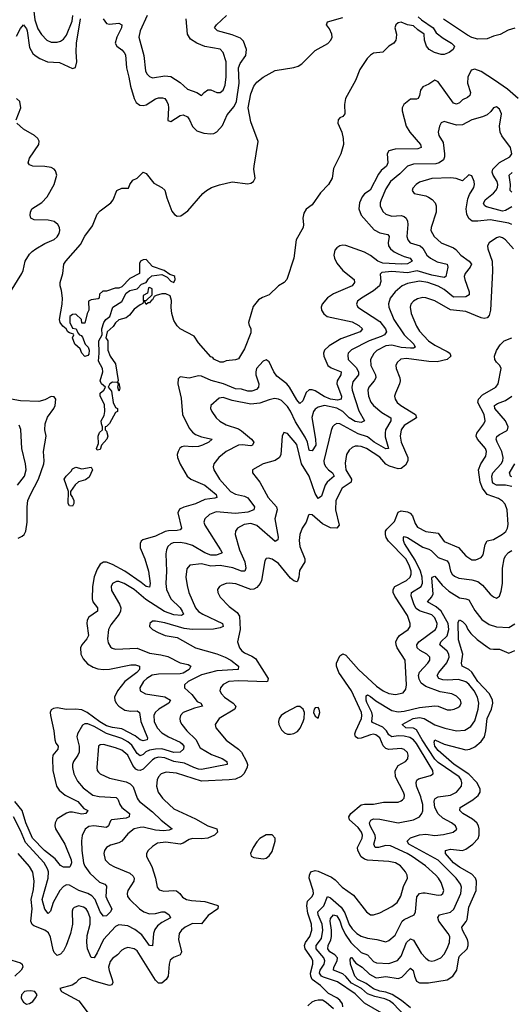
# Model space of a CAD drawing. Header units: inches. Extents: x 1843162 to 1959474, y 907081 to 1016326.
# Tile 327 of 656: x 1931005 to 1934207, y 928668 to 935084. Entities that reach past the tile are written whole.
import ezdxf

# ---------------------------------------------------------------- set-up
doc = ezdxf.new("R2010")
doc.units = ezdxf.units.IN
doc.header["$MEASUREMENT"] = 0
doc.layers.add('B9932', color=7, linetype='Continuous')
doc.layers.add('B9933', color=7, linetype='Continuous')

msp = doc.modelspace()

# ---------------------------------------------------------------- linework, layer by layer
at = {"layer": 'B9932', "color": 5}
for points, elevation in [([(1931646, 930000), (1931657.3, 929970), (1931670.1, 929950.1), (1931719.3, 929910), (1931718.8, 929890), (1931699.5, 929880.5), (1931604.2, 929870), (1931596.7, 929863.3), (1931583.9, 929830), (1931570, 929820.6), (1931488.8, 929831.2), (1931454.7, 929825.3), (1931431.1, 929808.9), (1931411.8, 929768.2), (1931407.9, 929732.1), (1931409.5, 929670.5), (1931420.1, 929590), (1931430, 929567.2), (1931462.7, 929522.7), (1931524.2, 929464.2), (1931559.3, 929450), (1931570, 929436.3), (1931567.2, 929370), (1931578.8, 929338.8), (1931606.2, 929290), (1931597.2, 929270), (1931570, 929244.9), (1931550, 929241.8), (1931530, 929269.8), (1931497.7, 929350), (1931475.3, 929375.3), (1931450, 929388.6), (1931390, 929408.4), (1931330, 929443.8), (1931310, 929445.6), (1931290, 929435.2), (1931266.5, 929410), (1931223.4, 929330), (1931206.4, 929273.6), (1931190, 929259.7), (1931170, 929287.8), (1931152.1, 929350), (1931189.9, 929490), (1931191.8, 929530), (1931187.1, 929550), (1931164.8, 929590), (1931042.3, 929722.3), (1931010, 929801), (1930965, 929890)], 540), ([(1931362.8, 930000), (1931383.5, 929990), (1931423.7, 929943.7), (1931448.7, 929930), (1931434.9, 929910), (1931410, 929905.8), (1931350, 929919.3), (1931330, 929919.5), (1931310, 929912.7), (1931250, 929875.3), (1931237.3, 929850), (1931234.2, 929830), (1931238.3, 929810), (1931298.6, 929710), (1931339.4, 929610), (1931343.3, 929590), (1931334.8, 929565.2), (1931330, 929561.5), (1931290, 929560.3), (1931271.3, 929571.3), (1931235.2, 929615.2), (1931166, 929670), (1931087.8, 929750), (1931044.2, 929850), (1931021.5, 929930), (1930974.6, 929990)], 520), ([(1931777, 930000), (1931784.6, 929990), (1931870, 929922.7), (1931926.6, 929866.6), (1931998.4, 929810), (1931978.8, 929801.2), (1931942.9, 929797.1), (1931890, 929802.9), (1931810, 929820.9), (1931790, 929820.6), (1931751.6, 929810), (1931710, 929778.2), (1931670.1, 929729.9), (1931650, 929719), (1931595.6, 929704.4), (1931571.6, 929690), (1931557.2, 929670), (1931553, 929650), (1931562.8, 929610), (1931590, 929581.6), (1931622.7, 929562.7), (1931721.5, 929521.5), (1931743.6, 929503.6), (1931750.1, 929490), (1931747.9, 929470), (1931708.5, 929410), (1931704.1, 929390), (1931708.4, 929370), (1931722.6, 929350), (1931786.2, 929290), (1931812.9, 929270), (1931850, 929257.4), (1931890, 929258.5), (1931930, 929270.2), (1931950, 929270.2), (1931978.9, 929250), (1931988.2, 929230), (1931930, 929201.5), (1931902.1, 929177.9), (1931885, 929155), (1931877.5, 929130), (1931870, 929049.4), (1931850, 929051.5), (1931799.9, 929119.9), (1931755.4, 929155.4), (1931710, 929177.9), (1931650, 929185.2), (1931630, 929175), (1931550.7, 929090), (1931510, 929003.5), (1931490, 928971.1), (1931470, 928972.4), (1931447.6, 929030), (1931441.5, 929070), (1931444.2, 929115.8), (1931463.6, 929190), (1931463.2, 929230), (1931450, 929273.3), (1931439.2, 929290), (1931421.5, 929301.5), (1931390, 929308.5), (1931360.9, 929299.1), (1931352.2, 929290), (1931346.3, 929273.7), (1931349.4, 929190), (1931337, 929130), (1931308.8, 929050), (1931290, 929016.4), (1931270, 928993.5), (1931250, 928985.4), (1931230, 929006), (1931223.1, 929023.1), (1931205.4, 929105.4), (1931192.7, 929132.7), (1931170, 929151.1), (1931097.8, 929177.8), (1931087.4, 929187.4), (1931077.8, 929210), (1931086.3, 929290), (1931079.9, 929350), (1931095, 929415), (1931099.9, 929470), (1931090, 929527.8), (1931070, 929566), (1930995.4, 929650)], 560), ([(1931946.6, 930000), (1932010, 929942), (1932150, 929875.1), (1932230, 929830.7), (1932288.5, 929810), (1932293.5, 929790), (1932274.2, 929770), (1932230, 929750.8), (1932190, 929745), (1932130, 929747.6), (1932110, 929741.8), (1932070, 929717), (1932050, 929710.6), (1931956, 929724), (1931902.9, 929717.1), (1931870, 929696.9), (1931840.9, 929670), (1931831.5, 929650), (1931831.5, 929630), (1931865.9, 929565.9), (1931889.4, 929490), (1931901.3, 929430), (1931912.8, 929412.8), (1931944.6, 929404.6), (1932010, 929410.1), (1932026.4, 929406.4), (1932049.1, 929390), (1932065.9, 929365.9), (1932090.8, 929350.8), (1932123.7, 929343.7), (1932210, 929337.1), (1932290, 929313.4), (1932298.4, 929310), (1932294.9, 929290), (1932233.7, 929246.3), (1932190, 929192.8), (1932130, 929193.6), (1932083.2, 929170), (1932058.8, 929150), (1932044.7, 929130), (1932038.5, 929090), (1932059.3, 929010), (1932057.6, 929002.4), (1932050.8, 928989.2), (1932006.7, 928973.3), (1931985.9, 928954.1), (1931978.9, 928930), (1931971.2, 928850), (1931959.8, 928830), (1931930, 928805.3), (1931910, 928804.5), (1931890, 928823.8), (1931770, 929015.4), (1931750, 929029.8), (1931710, 929036.8), (1931690, 929031.7), (1931670, 929019.3), (1931642.8, 928990), (1931610, 928966.8), (1931593.9, 928946.1), (1931584.4, 928910), (1931587.1, 928887.1), (1931608.1, 928830), (1931611.3, 928808.7), (1931605.1, 928794.9), (1931590, 928789.9), (1931490, 928818.1), (1931430, 928841.4), (1931410, 928840.4), (1931390.2, 928829.8), (1931370, 928807.8), (1931346.7, 928793.3), (1931267.7, 928770), (1931277.1, 928750), (1931390, 928689.5), (1931451.5, 928610)], 580), ([(1933109.7, 928650), (1933107.1, 928670), (1933090, 928694.2), (1933070, 928710.7), (1933017, 928737), (1932963.7, 928790), (1932911.1, 928830), (1932900.7, 928850), (1932898.7, 928870), (1932914.6, 928930), (1932914.2, 928950), (1932906.6, 928970), (1932864.8, 929030), (1932861.2, 929050), (1932867.3, 929070), (1932894.6, 929110), (1932907.5, 929150), (1932906, 929190), (1932882.3, 929262.3), (1932874.7, 929310), (1932880, 929340), (1932909.9, 929370.1), (1932917.7, 929390), (1932915.9, 929410), (1932891.2, 929488.8), (1932891.9, 929508.1), (1932900.4, 929530), (1932930, 929539.5), (1932950, 929535.8), (1933036.9, 929496.9), (1933059.2, 929479.2), (1933104.5, 929430), (1933178.5, 929378.5), (1933262.9, 929270), (1933290.9, 929250.9), (1933310.2, 929250.2), (1933350, 929263.5), (1933430, 929304.3), (1933463.1, 929330), (1933488.3, 929371.7), (1933505.2, 929434.8), (1933530.7, 929490), (1933528.9, 929510), (1933517.1, 929530), (1933484.5, 929570), (1933453, 929590), (1933410, 929599.1), (1933270, 929606.4), (1933250, 929613.1), (1933230, 929628.9), (1933207.6, 929670), (1933205.9, 929690), (1933236.6, 929750), (1933236.9, 929770), (1933231.2, 929788.8), (1933210, 929818.9), (1933153.2, 929870), (1933149, 929890), (1933162, 929910), (1933230, 929967), (1933250, 929972.5), (1933310, 929971.5), (1933374.2, 929985.8), (1933470, 929985.4), (1933490, 929992.6), (1933497.9, 930000)], 580), ([(1933362.8, 928610), (1933250, 928674.8), (1933190, 928735.1), (1933074.4, 928814.4), (1932984, 928844), (1932971.4, 928851.4), (1932958.7, 928870), (1932962.6, 928890), (1932988, 928930), (1932993.1, 928950), (1932985.3, 928970), (1932936.7, 929030), (1932936.7, 929050), (1932970, 929096.2), (1932978.8, 929150), (1932974.6, 929190), (1932949.9, 929250), (1932947.4, 929270), (1932986.4, 929310), (1933010, 929370.3), (1933030, 929361.5), (1933099.8, 929299.8), (1933123, 929263), (1933150, 929186.7), (1933170, 929158.4), (1933200.2, 929130), (1933230, 929112.4), (1933270, 929099.2), (1933330.7, 929090.7), (1933390, 929075.5), (1933410, 929082.4), (1933450, 929118.5), (1933496.8, 929210), (1933510, 929220.4), (1933573.7, 929250), (1933583.4, 929270), (1933592.8, 929367.2), (1933610, 929389.2), (1933630, 929394.8), (1933646.6, 929393.4), (1933730, 929378.4), (1933750, 929381.8), (1933761.1, 929390), (1933767.7, 929410), (1933750, 929461), (1933733, 929490), (1933714.9, 929510), (1933648.4, 929570), (1933560.8, 929630), (1933528.4, 929650), (1933420, 929700), (1933390, 929703.2), (1933343, 929690), (1933319.6, 929690), (1933310.7, 929710), (1933322.7, 929750), (1933320.4, 929770), (1933287.7, 929830), (1933284.3, 929850), (1933292.4, 929867.6), (1933310, 929875.8), (1933350, 929874.7), (1933470, 929850.6), (1933570, 929869.5), (1933610, 929889.3), (1933624.5, 929910), (1933630.9, 929929.1), (1933629.9, 929970), (1933623, 930000)], 560), ([(1933510, 928595.8), (1933439.1, 928670), (1933412.7, 928690), (1933382.9, 928702.9), (1933318.2, 928718.2), (1933270, 928735.4), (1933230.9, 928770.9), (1933166, 928806), (1933129.8, 928849.8), (1933110, 928865.4), (1933048.7, 928890), (1933051.7, 928910), (1933073.3, 928950), (1933075, 928970), (1933057.8, 928990), (1933024.7, 929010), (1933011.5, 929030), (1933014.2, 929050), (1933031.5, 929088.5), (1933035.2, 929110), (1933035.7, 929150), (1933027.4, 929210), (1933030, 929226.4), (1933050, 929249.5), (1933070, 929244.7), (1933090, 929211.6), (1933103, 929170), (1933124.7, 929124.7), (1933161.8, 929070), (1933230, 929004.2), (1933270.7, 928990.7), (1933310, 928946.3), (1933330, 928937), (1933410, 928933.2), (1933466.4, 928953.6), (1933490, 928980.9), (1933524.1, 929070), (1933550, 929094.1), (1933570, 929086), (1933620.9, 929000.9), (1933650, 928967.3), (1933670, 928953.7), (1933690, 928948.5), (1933710, 928951.9), (1933748.8, 928971.2), (1933770, 928994.2), (1933789.9, 929030.1), (1933805.4, 929070), (1933805.6, 929110), (1933796.4, 929130), (1933735.7, 929210), (1933727.6, 929232.4), (1933738.4, 929250), (1933810, 929267.7), (1933833.1, 929286.9), (1933878, 929390), (1933883, 929430), (1933877.1, 929450), (1933848.5, 929490), (1933730, 929607.1), (1933539.4, 929710), (1933529.4, 929730), (1933550, 929752.2), (1933610, 929772.4), (1933650, 929775.9), (1933710, 929768.6), (1933765.3, 929774.7), (1933829.4, 929790), (1933852, 929808), (1933843.1, 929830), (1933817.6, 929850), (1933761, 929881), (1933730, 929907.9), (1933708.8, 929950), (1933704, 929990), (1933707.9, 930000)], 540), ([(1933550, 928644.5), (1933492.9, 928692.9), (1933431.4, 928731.4), (1933390, 928747.4), (1933350, 928752.9), (1933310, 928767.9), (1933262.7, 928802.7), (1933207.4, 928830), (1933187.5, 928850), (1933159.4, 928930), (1933158.3, 928961.7), (1933167, 928973), (1933170, 928973), (1933176.8, 928956.8), (1933194.9, 928934.9), (1933235.9, 928910), (1933283.3, 928863.3), (1933321.7, 928841.7), (1933330, 928839.4), (1933390, 928848.3), (1933470, 928835.3), (1933494.8, 928845.2), (1933550, 928902.6), (1933567.3, 928887.3), (1933575.8, 928850), (1933590, 928818.2), (1933610, 928806.7), (1933667, 928807), (1933790, 928826.8), (1933826, 928850), (1933852.9, 928890), (1933864.6, 928970), (1933870, 928981.6), (1933920.2, 929030), (1933926.5, 929050), (1933926, 929070), (1933920.7, 929090), (1933889.3, 929150), (1933885.2, 929170), (1933913.2, 929206.8), (1933919, 929221), (1933930, 929300.3), (1933977.4, 929410), (1933981.1, 929470), (1933973.5, 929490), (1933950, 929515.4), (1933870, 929561.3), (1933830.9, 929590), (1933779.1, 929650), (1933779.2, 929670), (1933810, 929678.8), (1933890, 929670.7), (1933910, 929678.6), (1933957.1, 929710), (1933991.6, 929748.4), (1933997.5, 929770), (1933997.9, 929810), (1933993.4, 929830), (1933982.5, 929850), (1933954.6, 929874.6), (1933890.7, 929910), (1933872.7, 929930), (1933874.8, 929950), (1933955.4, 930000)], 520), ([(1930954.1, 928954.1), (1931010, 928938.7), (1931020.6, 928930), (1931026.2, 928910), (1931014.6, 928890), (1930974, 928850)], 560), ([(1932881.6, 928658.4), (1932910, 928682.8), (1932930, 928692.5), (1932950, 928697.6), (1932976.3, 928696.3), (1933001.8, 928681.8), (1933050, 928639.6)], 580)]:
    msp.add_lwpolyline(points, dxfattribs=dict(at, elevation=elevation))
for points, elevation in [([(1932650, 929772), (1932610, 929771.5), (1932570, 929747.3), (1932550, 929727), (1932525.7, 929690), (1932508.5, 929650), (1932513.2, 929633.2), (1932530, 929623.8), (1932590, 929614.9), (1932610, 929619.3), (1932630, 929635.5), (1932650, 929664), (1932669.2, 929730), (1932669.2, 929750)], 620), ([(1931075.3, 928755.3), (1931050, 928753.2), (1931036.4, 928750), (1931016.9, 928730), (1931015.6, 928710), (1931023.1, 928690), (1931030, 928680.4), (1931050, 928668.9), (1931070, 928671.8), (1931090, 928685.7), (1931108.2, 928710), (1931119.6, 928730), (1931104.5, 928750)], 580)]:
    msp.add_lwpolyline(points, close=True, dxfattribs=dict(at, elevation=elevation))
at = {"layer": 'B9933', "color": 5}
for points, elevation in [([(1931088.2, 935210), (1931103, 935083), (1931124.4, 935024.4), (1931146.2, 934986.2), (1931182.4, 934950), (1931210, 934936.3), (1931250, 934936.6), (1931270, 934943.2), (1931290, 934956.3), (1931310, 934982.2), (1931346.6, 935073.4), (1931351.7, 935110)], 540), ([(1930984.2, 934975.8), (1931010, 935026.9), (1931030, 935049.2), (1931050, 935023.2), (1931054.5, 935010), (1931070, 934903.2), (1931090, 934864.2), (1931105.4, 934850), (1931136.2, 934830), (1931187, 934810), (1931264.1, 934804.1), (1931350, 934765.2), (1931368.8, 934771.2), (1931378.2, 934810), (1931373.3, 934873.3), (1931375.4, 934930), (1931401.5, 935090)], 520), ([(1933601.2, 935101.2), (1933621.6, 935081.6), (1933698.2, 935030), (1933718.5, 934998.5), (1933762.2, 934962.2), (1933816.9, 934930), (1933836.5, 934910), (1933827.8, 934890), (1933802.8, 934870), (1933770, 934857.8), (1933750, 934856.2), (1933706.1, 934870), (1933672.3, 934890), (1933655.1, 934910), (1933642, 934950), (1933639.3, 934990), (1933598, 935018), (1933570, 935043.6), (1933530, 935049.7), (1933490, 935066.6), (1933470, 935062.2), (1933454.9, 935050), (1933449.2, 935030), (1933458.7, 934990), (1933457.6, 934962.4), (1933455.5, 934950), (1933442.8, 934930), (1933410, 934912), (1933370, 934872.4), (1933310, 934864.7), (1933290, 934852.5), (1933268.8, 934831.2), (1933221.3, 934758.7), (1933191.9, 934688.1), (1933128.2, 934570), (1933119.8, 934530), (1933122.6, 934470), (1933110, 934453.6), (1933090, 934445.1), (1933079.1, 934430), (1933076.5, 934410), (1933102.7, 934350), (1933111.5, 934310), (1933113.6, 934270), (1933097.8, 934210), (1933050, 934114), (1933040.3, 934050), (1933015.6, 934010), (1932964.7, 933955.3), (1932910, 933876.2), (1932871.8, 933848.2), (1932856.2, 933823.8), (1932848.5, 933790), (1932854.4, 933750), (1932852, 933730), (1932806.7, 933650), (1932790.3, 933530), (1932746, 933390), (1932727.9, 933372.1), (1932690, 933349), (1932630.4, 933289.6), (1932585.8, 933274.2), (1932561.1, 933258.9), (1932525.5, 933214.5), (1932496.3, 933110), (1932499.1, 933090), (1932510.3, 933070.3), (1932510, 933044), (1932470, 932938.9), (1932430, 932874.7), (1932410, 932867.4), (1932350, 932860.7), (1932330, 932852.3), (1932310, 932852.3), (1932270, 932872), (1932262.2, 932882.2), (1932250, 932887.7), (1932170, 932978), (1932140.9, 933020.9), (1932050, 933069.8), (1932030, 933089.7), (1932010, 933124.5), (1931996.9, 933170), (1931991.5, 933208.5), (1931994.2, 933254.2), (1931985.1, 933285.1), (1931956.6, 933296.6), (1931930, 933297.4), (1931893.4, 933286.6), (1931881, 933279), (1931870, 933258), (1931863.6, 933256.4), (1931850, 933238), (1931842, 933238), (1931830, 933228), (1931822, 933242), (1931810, 933246), (1931806.8, 933233.2), (1931790, 933226), (1931750, 933196.3), (1931721.4, 933158.6), (1931699.3, 933140.7), (1931650, 933127), (1931630, 933109.3), (1931614.8, 933085.2), (1931574, 933050), (1931566, 933010), (1931578.4, 932990), (1931579.3, 932930), (1931594.9, 932890), (1931630, 932840.7), (1931646.8, 932733.2), (1931642, 932722), (1931650, 932714), (1931656.9, 932683.1), (1931654, 932666), (1931650, 932666), (1931644, 932690), (1931648, 932710), (1931639, 932719), (1931610, 932721.2), (1931591.3, 932710), (1931582, 932690), (1931602.8, 932662.8), (1931614.9, 932590), (1931630, 932556), (1931642, 932550), (1931642, 932530), (1931630, 932524), (1931590, 932453.2), (1931570, 932432.7), (1931562, 932430), (1931562, 932410), (1931570, 932402), (1931578.4, 932370), (1931572.4, 932350), (1931538.8, 932310), (1931530, 932282), (1931510, 932278), (1931506, 932290), (1931518, 932322), (1931515.6, 932370), (1931525.8, 932394.2), (1931544, 932410), (1931545.2, 932430), (1931537, 932450), (1931536.2, 932470), (1931555.2, 932504.8), (1931559.7, 932530), (1931556.6, 932576.6), (1931529.2, 932630), (1931529, 932650), (1931554, 932670), (1931564, 932690), (1931539, 932710), (1931529, 932730), (1931547.6, 932790), (1931544.5, 932810), (1931518, 932858), (1931523.6, 932910), (1931520.5, 932990), (1931542.7, 933030), (1931539.6, 933070), (1931553.3, 933110), (1931566.6, 933130), (1931592, 933150), (1931611.8, 933210), (1931670, 933246.4), (1931698.4, 933301.6), (1931722, 933318), (1931771.3, 933328.7), (1931799.3, 933360.7), (1931830, 933371.3), (1931844.1, 933395.9), (1931864.8, 933415.2), (1931930, 933422.8), (1931965.5, 933405.5), (1931990, 933380.7), (1932010, 933372), (1932017.2, 933390), (1932015.3, 933410), (1932010, 933414), (1931984, 933424), (1931946, 933450), (1931870, 933475.3), (1931830, 933522), (1931810, 933519), (1931792, 933510), (1931785.4, 933494.6), (1931784.7, 933430), (1931722.4, 933397.6), (1931670, 933342), (1931650, 933334), (1931626.4, 933333.6), (1931570, 933315.3), (1931546, 933314), (1931524.7, 933295.3), (1931522, 933270), (1931515.3, 933264.7), (1931470, 933258), (1931454, 933250), (1931456, 933190), (1931444.7, 933170), (1931430, 933106), (1931410, 933106), (1931408.7, 933130), (1931370, 933164), (1931350, 933162), (1931332, 933150), (1931331.3, 933110), (1931350, 933074), (1931374, 933070), (1931383.6, 933043.6), (1931394, 933030), (1931406, 933026), (1931415.3, 933015.3), (1931431.3, 932970), (1931450.8, 932950), (1931457.3, 932930), (1931455.2, 932904.8), (1931450, 932895.3), (1931429.5, 932889.5), (1931409.5, 932909.5), (1931398.6, 932938.6), (1931364, 932970), (1931348.7, 933010), (1931358, 933030), (1931355.3, 933035.3), (1931330, 933042), (1931318, 933050), (1931308.7, 933070), (1931286.8, 933086.8), (1931269.6, 933109.6), (1931264.5, 933130), (1931282, 933230), (1931284.2, 933270), (1931278, 933318), (1931267.8, 933350), (1931268, 933370), (1931285.1, 933430), (1931293.3, 933490), (1931305.8, 933510), (1931401.9, 933618.1), (1931430, 933672.7), (1931479.9, 933740.1), (1931510, 933815.5), (1931530, 933838), (1931599, 933890), (1931614, 933910), (1931638, 933970), (1931670, 933984.7), (1931713.6, 933986.4), (1931722, 934010), (1931741.2, 934038.8), (1931770, 934051.3), (1931810, 934090.7), (1931830, 934081), (1931879, 934019), (1931930, 933990.6), (1931950, 933973.4), (1931963, 933923), (1931996.8, 933836.8), (1932013.9, 933813.9), (1932030, 933803.8), (1932053.9, 933806.1), (1932101, 933839), (1932198.5, 933950), (1932221.1, 933970), (1932254.5, 933990), (1932307.1, 934007.1), (1932390, 934026), (1932490, 934014.7), (1932510, 934017.6), (1932528.9, 934030), (1932538.1, 934050), (1932529.9, 934110), (1932531.3, 934130), (1932557.7, 934290), (1932510, 934418.7), (1932492.2, 934510), (1932510, 934600.7), (1932530, 934651), (1932550, 934676.5), (1932591.1, 934710), (1932670, 934752.7), (1932790, 934772.8), (1932818.5, 934781.5), (1932843.8, 934796.2), (1932930, 934882.2), (1933012.4, 934927.6), (1933032.7, 934950), (1933039.3, 934970), (1933037.2, 934990), (1933023.2, 935023.2), (1933003.6, 935050), (1933009.2, 935070), (1933110, 935096.9)], 480), ([(1931549.7, 935089.7), (1931570, 935058), (1931590, 935055), (1931650, 935061.5), (1931670.3, 935050), (1931669.2, 935030), (1931636.8, 934970), (1931626.6, 934930), (1931637.3, 934910), (1931670, 934887.5), (1931686.7, 934870), (1931693.9, 934853.9), (1931699.8, 934770), (1931716.8, 934710), (1931727.2, 934650), (1931750.1, 934570), (1931764.5, 934544.5), (1931787.5, 934527.5), (1931810, 934523.5), (1931830, 934528.3), (1931890, 934567.5), (1931910, 934575.1), (1931935.4, 934575.4), (1931950, 934569.1), (1931964.3, 934550), (1931972.1, 934530), (1931975.3, 934510), (1931970, 934427.3), (1931990, 934420.9), (1932050, 934459), (1932070, 934463), (1932097.2, 934450), (1932111, 934430), (1932130, 934386.7), (1932158.9, 934358.9), (1932205.1, 934345.1), (1932250, 934339.5), (1932270, 934342.6), (1932290, 934352.2), (1932325.4, 934394.6), (1932356.5, 934463.5), (1932402.9, 934517.1), (1932418.3, 934550), (1932435.4, 934670), (1932431.3, 934770), (1932441.8, 934798.2), (1932478.4, 934850), (1932482.2, 934890), (1932462.6, 934942.6), (1932442.4, 934962.4), (1932390, 934985.6), (1932294.5, 935010), (1932273.3, 935030), (1932286, 935050), (1932351.8, 935110)], 520), ([(1931835.5, 935110), (1931790.8, 935010), (1931780.2, 934970), (1931813, 934850), (1931824.7, 934750), (1931834.3, 934730), (1931850, 934713.1), (1931870, 934705.5), (1931950, 934717.6), (1931990, 934714), (1932050, 934674.4), (1932098.2, 934630), (1932159.1, 934610), (1932190, 934589.1), (1932206, 934610), (1932230, 934626.4), (1932250, 934627), (1932290, 934609.1), (1932310, 934610.2), (1932330, 934623.6), (1932343.6, 934656.4), (1932350.9, 934710.9), (1932349.1, 934809.1), (1932331.5, 934870), (1932310, 934891.1), (1932210, 934908.4), (1932158.3, 934930), (1932117.1, 934957.1), (1932097.5, 934990), (1932088.5, 935090)], 540), ([(1934230.8, 935029.2), (1934185.7, 935014.3), (1934133.6, 934986.4), (1934090, 934976.2), (1934050, 934958.9), (1933990, 934957.1), (1933950, 934968.4), (1933922.7, 934982.7), (1933766.1, 935086.1)], 480), ([(1934252.6, 934570), (1934182.9, 934630), (1934097.8, 934690), (1934010, 934746), (1933970, 934761.9), (1933945.6, 934754.4), (1933924.6, 934710), (1933922.6, 934670), (1933940.7, 934610), (1933937.3, 934590), (1933922.8, 934577.2), (1933890, 934560.4), (1933870, 934542.4), (1933850, 934533.5), (1933830, 934540.5), (1933730, 934679.7), (1933710, 934689.6), (1933670, 934664), (1933630, 934646.9), (1933615.3, 934624.7), (1933610, 934589.2), (1933600.4, 934570), (1933590, 934565.7), (1933550, 934564.7), (1933506.5, 934530), (1933496.9, 934510), (1933496.9, 934490), (1933523.2, 934390), (1933546.7, 934350), (1933615, 934270), (1933620.3, 934250), (1933597.7, 934242.3), (1933450, 934240.9), (1933409.1, 934230), (1933399.3, 934210), (1933403.5, 934150), (1933394.2, 934130), (1933359.8, 934100.2), (1933342.1, 934077.9), (1933287.9, 933972.1), (1933251.9, 933948.1), (1933236.4, 933930), (1933218.4, 933890), (1933213.8, 933850), (1933229.5, 933810), (1933313.5, 933713.5), (1933350, 933694.2), (1933403.8, 933683.8), (1933410.8, 933670), (1933405.2, 933630), (1933408.3, 933610), (1933420.5, 933590), (1933445, 933570), (1933470, 933556.9), (1933510, 933539.8), (1933548.2, 933530), (1933562.4, 933510), (1933530, 933493), (1933491.3, 933490), (1933370, 933497.9), (1933338.6, 933510), (1933290, 933546), (1933250, 933567.9), (1933130, 933613.2), (1933110, 933614.7), (1933090.1, 933609.9), (1933070, 933597), (1933058.1, 933581.9), (1933051.1, 933550), (1933054.7, 933530), (1933070, 933496.6), (1933110, 933449.3), (1933182.9, 933390), (1933185.4, 933370), (1933170, 933348.4), (1933050, 933297.7), (1933010, 933270.9), (1932975.5, 933230), (1932968.9, 933210), (1932971, 933190), (1932986.3, 933166.3), (1933007.6, 933150), (1933170, 933114.3), (1933214.6, 933090), (1933238.9, 933070), (1933222, 933050), (1933096.5, 933003.5), (1933021.2, 932958.8), (1932991, 932930), (1932983, 932910), (1932985.3, 932890), (1933012.7, 932830), (1933034.9, 932814.9), (1933098.2, 932790), (1933097.4, 932770), (1933072.8, 932730), (1933070.6, 932710), (1933101, 932630), (1933099.2, 932610), (1933075.2, 932604.8), (1933030, 932610.2), (1932989.2, 932629.2), (1932930, 932665.8), (1932910, 932672.5), (1932890, 932672.7), (1932870, 932655.3), (1932850, 932600.9), (1932830, 932581.8), (1932810, 932606.2), (1932762.8, 932690), (1932745.2, 932710), (1932680, 932760), (1932659.8, 932790), (1932630, 932853.7), (1932610, 932866.6), (1932590, 932858.5), (1932548.4, 932810), (1932542.5, 932790), (1932543.8, 932770), (1932562.9, 932710), (1932561.2, 932690), (1932546.5, 932673.5), (1932517.1, 932662.9), (1932490, 932663.5), (1932450, 932675.4), (1932410, 932678.9), (1932332.3, 932710), (1932253.3, 932733.3), (1932190, 932760.6), (1932170, 932762.9), (1932110, 932747.8), (1932050, 932755.6), (1932037, 932743), (1932034.2, 932710), (1932057.3, 932617.3), (1932066.3, 932510), (1932110, 932422.8), (1932130, 932396.6), (1932150, 932381.3), (1932190, 932365), (1932258, 932350), (1932236.4, 932330), (1932195.6, 932310), (1932170, 932302.9), (1932130, 932299.9), (1932075.5, 932304.5), (1932060.6, 932299.4), (1932048.8, 932291.2), (1932037.8, 932270), (1932030.9, 932250), (1932032.4, 932230), (1932050, 932187.2), (1932096, 932110), (1932120.7, 932090), (1932210.3, 932050.3), (1932285.8, 931990), (1932288.5, 931970), (1932275.2, 931964.8), (1932210, 931957.8), (1932150, 931928.3), (1932073.4, 931906.6), (1932046.2, 931893.8), (1932036.1, 931870), (1932058.9, 931770), (1932050, 931759.7), (1932030, 931755), (1931973.7, 931753.7), (1931951.9, 931748.1), (1931890, 931719), (1931806.7, 931693.3), (1931795.3, 931684.7), (1931789.3, 931670.7), (1931790, 931642.8), (1931820.7, 931570), (1931843.5, 931490), (1931855.7, 931410), (1931850, 931385.1), (1931830, 931389.3), (1931797.1, 931417.1), (1931690, 931489.9), (1931610, 931532.8), (1931570, 931547.6), (1931550, 931548.3), (1931530, 931535.8), (1931510, 931502.2), (1931490, 931453.5), (1931478.4, 931390), (1931476.4, 931310), (1931481.2, 931290), (1931511, 931250), (1931512.1, 931230), (1931455.4, 931190), (1931445, 931170), (1931442.9, 931150), (1931452.7, 931070), (1931442.3, 931050), (1931409.2, 931010), (1931402, 930990), (1931404.1, 930950), (1931419.1, 930919.1), (1931446.5, 930886.5), (1931483.6, 930863.6), (1931514.4, 930854.4), (1931550, 930850.1), (1931590, 930852.4), (1931730, 930879.8), (1931759.4, 930879.4), (1931785.3, 930870), (1931785.6, 930850), (1931768.1, 930830), (1931691, 930770), (1931642.4, 930710), (1931622.5, 930670), (1931624.2, 930650), (1931634.2, 930630), (1931651.9, 930610), (1931690, 930585.1), (1931730, 930578.1), (1931770, 930580.9), (1931784.5, 930570), (1931793.5, 930510), (1931837, 930403), (1931835.2, 930390), (1931810, 930383.4), (1931790, 930390.5), (1931756.2, 930416.2), (1931670, 930462.1), (1931610, 930471.2), (1931570, 930482.7), (1931527.7, 930507.7), (1931445.1, 930570), (1931410, 930586.5), (1931369.2, 930590.8), (1931309.1, 930589.1), (1931250, 930598.4), (1931224.7, 930595.3), (1931210, 930586), (1931203.6, 930570), (1931205.3, 930550), (1931228.4, 930450), (1931233, 930390), (1931240.1, 930370), (1931255.1, 930350), (1931254.2, 930330), (1931220.1, 930290), (1931219.3, 930270), (1931220.1, 930190), (1931245, 930090), (1931263.3, 930063.3), (1931300.6, 930030), (1931362.8, 930000)], 520), ([(1930982.3, 934430), (1931011.6, 934510), (1931005.6, 934550), (1930984.1, 934570)], 520), ([(1934210, 933863.9), (1934170, 933839.7), (1934150, 933835.7), (1934044.8, 933864.8), (1934034.2, 933870), (1934026.1, 933886.1), (1934036.1, 933910), (1934090, 933952.5), (1934106.9, 933970), (1934116.9, 933990), (1934120.2, 934010), (1934114.4, 934030), (1934088.4, 934070), (1934081.7, 934090), (1934086.4, 934110), (1934130, 934152.2), (1934197.6, 934190), (1934209.8, 934210), (1934202, 934250), (1934146.4, 934326.4), (1934135.3, 934350), (1934131.1, 934390), (1934143.5, 934470), (1934130, 934500.9), (1934110, 934516), (1934090, 934509.3), (1934074, 934486), (1934050, 934463.5), (1934018.8, 934450), (1933950, 934431.9), (1933890, 934399.4), (1933850, 934395.4), (1933770, 934419.8), (1933750, 934412.2), (1933739.3, 934390), (1933730.2, 934350), (1933735.6, 934330), (1933763.4, 934283.4), (1933773, 934210), (1933773, 934190), (1933765.4, 934170), (1933737.3, 934150), (1933715.3, 934144.7), (1933570, 934142.5), (1933530, 934128.4), (1933481.9, 934078.1), (1933419.8, 934030), (1933390, 933980.9), (1933359.8, 933910), (1933352.3, 933890), (1933352.4, 933870), (1933370, 933833.8), (1933390, 933816.1), (1933430, 933803.5), (1933490, 933807.8), (1933510, 933802.2), (1933522.7, 933790), (1933531.1, 933770), (1933532.7, 933750), (1933527.5, 933670), (1933533.5, 933650), (1933549.3, 933630), (1933612.9, 933610), (1933630, 933594.3), (1933657.1, 933550), (1933681.3, 933530), (1933725.1, 933505.1), (1933790, 933490.8), (1933793.6, 933470), (1933781.5, 933410), (1933770, 933404.4), (1933690, 933419.7), (1933593.8, 933446.2), (1933530, 933434.2), (1933430, 933443.6), (1933364.6, 933435.4), (1933353.8, 933426.2), (1933357.1, 933377.1), (1933348.7, 933350), (1933310, 933317), (1933230.3, 933270), (1933204.9, 933250), (1933198.9, 933230), (1933207.4, 933210), (1933350, 933116.8), (1933388.1, 933070), (1933394.6, 933050), (1933380.1, 933030), (1933360.5, 933019.5), (1933282.3, 932990), (1933167.1, 932932.9), (1933145.4, 932910), (1933142, 932898), (1933145, 932870), (1933196.8, 932816.8), (1933212.2, 932790), (1933211.2, 932770), (1933175.7, 932724.3), (1933169.1, 932690), (1933170.5, 932670), (1933214.5, 932534.5), (1933250, 932469.4), (1933230, 932457.8), (1933190, 932465.2), (1933151.5, 932490), (1933110, 932529.5), (1933070, 932552), (1932991.2, 932568.8), (1932950, 932559.4), (1932930, 932544.8), (1932919, 932530), (1932908.8, 932491.2), (1932932.6, 932350), (1932933, 932310), (1932910, 932274.5), (1932895.8, 932275.8), (1932890, 932278.4), (1932879.7, 932330), (1932864.2, 932364.2), (1932802.5, 932462.5), (1932770, 932532.3), (1932750, 932563.7), (1932710, 932602.2), (1932690, 932611.4), (1932665.7, 932614.3), (1932630, 932607.5), (1932570, 932585.7), (1932510, 932579.2), (1932390, 932602.4), (1932330, 932622.6), (1932303.3, 932616.7), (1932250.4, 932569.6), (1932248.8, 932550), (1932256.5, 932530), (1932284.4, 932490), (1932308.2, 932468.2), (1932350, 932442.6), (1932430, 932416.6), (1932450, 932405.1), (1932514.4, 932350), (1932530.1, 932330), (1932521.6, 932310), (1932510, 932307), (1932453.7, 932313.7), (1932430, 932311.2), (1932350.2, 932270), (1932303.2, 932230), (1932270.2, 932190), (1932265, 932170), (1932270.2, 932150), (1932307.1, 932090), (1932377.7, 932010), (1932410, 931990.7), (1932470, 931979.8), (1932490, 931966.8), (1932534, 931910), (1932531.1, 931890), (1932490, 931875.5), (1932410, 931866.8), (1932284.1, 931875.9), (1932241, 931859), (1932210.2, 931830), (1932205.2, 931810), (1932210.2, 931790), (1932313.4, 931630), (1932323.1, 931610), (1932315.2, 931604.8), (1932285.3, 931594.7), (1932250, 931593.2), (1932210, 931608.6), (1932130, 931656.5), (1932090, 931669.9), (1932050, 931676), (1932005.8, 931674.2), (1931990, 931667.4), (1931970.1, 931649.9), (1931960.5, 931630), (1931956.3, 931603.7), (1931961.3, 931490), (1931956.8, 931410), (1931962, 931370), (1931990.6, 931310), (1932050, 931252.1), (1932064.1, 931230), (1932071, 931210), (1932058.4, 931201.6), (1932010, 931204.6), (1931947.3, 931227.3), (1931825.8, 931305.8), (1931750, 931369.9), (1931685.7, 931410), (1931650, 931423.2), (1931636.5, 931423.5), (1931609.1, 931410), (1931601.2, 931390), (1931604, 931364), (1931655.2, 931275.2), (1931663.6, 931250), (1931662.1, 931230), (1931652, 931210), (1931599.2, 931140.8), (1931583.5, 931110), (1931577, 931050), (1931582, 931022), (1931595.9, 930995.9), (1931607.5, 930987.5), (1931630, 930982.2), (1931770, 930987.5), (1931850, 930955.7), (1931924.9, 930944.9), (1931970, 930933.3), (1932050, 930891.7), (1932102, 930882), (1932119.7, 930870), (1932108.6, 930850), (1932070, 930825.5), (1932050, 930821.2), (1931910, 930818.6), (1931868.6, 930811.4), (1931833.1, 930790), (1931811.7, 930770), (1931787.1, 930730), (1931790.3, 930710), (1931823.8, 930690), (1931950.4, 930670.4), (1931987.2, 930650), (1931975.8, 930630), (1931911.7, 930590), (1931888.1, 930570), (1931878.8, 930550), (1931880.4, 930510), (1931899.8, 930470), (1931930, 930437.2), (1931973.8, 930410), (1932050, 930375.5), (1932063.8, 930363.8), (1932073.3, 930350), (1932071.9, 930330), (1932050, 930311.5), (1932010, 930308.1), (1931930, 930331.3), (1931890, 930330.2), (1931850, 930324), (1931827.8, 930312.2), (1931810, 930294.3), (1931790, 930285.7), (1931770, 930301), (1931735.8, 930355.8), (1931710, 930378.3), (1931670, 930399.1), (1931570, 930432.7), (1931490, 930477.4), (1931450, 930494.7), (1931430, 930496.1), (1931413.3, 930486.7), (1931382.2, 930430), (1931378.4, 930410), (1931391.7, 930350), (1931392.9, 930310), (1931384.8, 930290), (1931356.6, 930250), (1931348.8, 930230), (1931348.2, 930210), (1931358.5, 930170), (1931382.1, 930122.1), (1931417.8, 930077.8), (1931481.1, 930030), (1931522.3, 930022.3), (1931634.4, 930014.4), (1931644.4, 930004.4), (1931646, 930000)], 540), ([(1930945, 933310), (1931019.1, 933430), (1931028.3, 933450), (1931040.5, 933510), (1931070, 933555.5), (1931086.3, 933573.7), (1931109.9, 933590.1), (1931170, 933625.5), (1931230, 933651.7), (1931250, 933669), (1931262, 933690), (1931267.6, 933710), (1931265.1, 933730), (1931254.7, 933750), (1931230, 933768.7), (1931190, 933778.2), (1931098.8, 933778.8), (1931078.5, 933790), (1931073.2, 933810), (1931074.6, 933830), (1931084.4, 933850), (1931150, 933892.4), (1931183.9, 933930), (1931229.9, 934010.1), (1931246.6, 934070), (1931238, 934098), (1931229.2, 934109.2), (1931210, 934120.7), (1931170, 934127.5), (1931089.8, 934129.8), (1931070, 934138.7), (1931060.5, 934150), (1931070, 934181.6), (1931129.8, 934270), (1931131.8, 934291.8), (1931122.4, 934310), (1931101.5, 934330), (1931030, 934370.7), (1930987, 934410)], 520), ([(1934209.5, 933749.5), (1934190, 933757.6), (1934070, 933779.2), (1933990, 933770.4), (1933951.5, 933771.5), (1933930, 933788.9), (1933917.1, 933817.1), (1933913.1, 933850), (1933923.8, 933916.2), (1933935, 933945), (1933962.4, 933990), (1933967.1, 934010), (1933965.1, 934030), (1933950, 934065.2), (1933930, 934072.3), (1933890, 934034), (1933849, 934049), (1933813.9, 934053.9), (1933690, 934049.8), (1933610, 934024.4), (1933586.7, 934010), (1933566.2, 933986.2), (1933561.3, 933970), (1933574, 933950), (1933650, 933935.2), (1933667.9, 933927.9), (1933691.4, 933911.4), (1933710.2, 933890), (1933717.8, 933870), (1933717.4, 933830), (1933684.7, 933730), (1933683.9, 933710), (1933705.5, 933670), (1933750, 933630.2), (1933830, 933596.5), (1933845.7, 933585.7), (1933878.2, 933550), (1933933.4, 933510), (1933946.8, 933490), (1933940.1, 933470), (1933906.6, 933430), (1933901.1, 933410), (1933903.8, 933390), (1933932.5, 933310), (1933933.5, 933290), (1933910, 933277.1), (1933830, 933275.4), (1933770, 933324.6), (1933730, 933347.8), (1933664.4, 933370), (1933610, 933380.3), (1933530, 933365), (1933496.5, 933350), (1933450.9, 933310), (1933418.7, 933270), (1933407.1, 933232.9), (1933409.4, 933210), (1933441.4, 933130), (1933510.1, 933030.1), (1933572.1, 932970), (1933580.2, 932950), (1933570, 932942.6), (1933550, 932942.2), (1933490, 932948.5), (1933430, 932962), (1933390, 932959.3), (1933331.9, 932928.1), (1933311.4, 932908.6), (1933289.5, 932870), (1933291.3, 932830), (1933323.3, 932770), (1933324.8, 932750), (1933314.3, 932730), (1933279.4, 932690), (1933273.7, 932670), (1933276.4, 932630), (1933291.5, 932591.5), (1933310, 932568.5), (1933362.9, 932522.9), (1933421.5, 932490), (1933422.6, 932470), (1933388.7, 932411.3), (1933384.5, 932390), (1933385.8, 932365.8), (1933407.3, 932290), (1933390, 932286.9), (1933313.8, 932330), (1933270, 932364.7), (1933210, 932384.7), (1933090, 932449), (1933070, 932451.4), (1933056.3, 932443.7), (1933043.2, 932430), (1933034.4, 932405.6), (1932986.2, 932210), (1932988.3, 932190), (1932998.1, 932170), (1933016.1, 932150), (1933043.5, 932130), (1933054, 932110), (1933006.9, 932070), (1932993.7, 932050), (1932970, 931978.7), (1932950, 931964.2), (1932930, 931996.4), (1932889.6, 932110), (1932840.6, 932190), (1932810, 932314.6), (1932750, 932387.6), (1932726.6, 932393.4), (1932714.9, 932370), (1932705.8, 932250), (1932697.8, 932230), (1932669.4, 932210.6), (1932590.7, 932190), (1932520.7, 932150), (1932520.5, 932130), (1932570, 932070.3), (1932623.5, 931970), (1932677.5, 931910), (1932681.9, 931890), (1932667.5, 931830), (1932688.1, 931711.9), (1932686.4, 931693.6), (1932670, 931682.7), (1932550, 931788.5), (1932510, 931799.7), (1932466.8, 931793.2), (1932424, 931770), (1932410.2, 931750), (1932408.4, 931730), (1932436, 931630), (1932471.4, 931550), (1932477.9, 931510), (1932470.5, 931489.5), (1932450, 931489), (1932392.5, 931512.5), (1932310, 931527.9), (1932250, 931522.5), (1932190, 931538), (1932114, 931530), (1932094.7, 931505.3), (1932087, 931450), (1932096.2, 931396.2), (1932106.8, 931350), (1932150.1, 931250), (1932170, 931227.4), (1932198.2, 931210), (1932326.9, 931150), (1932331.3, 931130), (1932310, 931120.5), (1932268, 931112), (1932129, 931109), (1932076.4, 931116.4), (1931950, 931152.8), (1931890, 931164.7), (1931870, 931163.6), (1931853, 931150), (1931850.4, 931130), (1931870.4, 931110), (1931906.7, 931090), (1931953.4, 931070), (1932030, 931057.5), (1932149.6, 930989.6), (1932290, 930951.1), (1932342.4, 930930), (1932381, 930910), (1932430.2, 930870), (1932427.7, 930850), (1932290, 930839.6), (1932190, 930815.5), (1932103.2, 930770), (1932079, 930750), (1932079.1, 930730), (1932125.5, 930685.5), (1932161.5, 930641.5), (1932184.9, 930630), (1932196.5, 930610), (1932143, 930597), (1932070.3, 930570), (1932052.3, 930550), (1932047.5, 930530), (1932050.2, 930510), (1932061.5, 930490), (1932094.5, 930450), (1932153.2, 930393.2), (1932179.6, 930339.6), (1932254.4, 930294.4), (1932324.4, 930270), (1932353.7, 930250), (1932357.1, 930230), (1932190, 930198.5), (1932170, 930200.3), (1932138.4, 930210), (1932078.1, 930238.1), (1932010, 930249), (1931950, 930272.6), (1931910, 930278.3), (1931888.3, 930271.7), (1931870, 930259.7), (1931810, 930198.9), (1931790, 930191.7), (1931773.7, 930193.7), (1931760.7, 930200.7), (1931742.6, 930222.6), (1931710, 930290.9), (1931670, 930322.6), (1931630, 930338.1), (1931550, 930359.5), (1931530, 930358.7), (1931518.9, 930350), (1931506.7, 930210), (1931510.2, 930190.2), (1931519.5, 930179.5), (1931530.1, 930170.1), (1931590, 930141), (1931697.6, 930117.6), (1931725.2, 930105.2), (1931744.5, 930084.5), (1931769.5, 930010), (1931777, 930000)], 560), ([(1934210, 933959.3), (1934199.3, 933970), (1934200.8, 934010), (1934192.9, 934070), (1934212.5, 934087.5)], 520), ([(1934220.5, 933590), (1934170, 933648.3), (1934150, 933661.6), (1934130, 933667.8), (1934110, 933662.9), (1934062, 933630), (1934052.8, 933610), (1934054.7, 933590), (1934081.8, 933510), (1934084.8, 933444.8), (1934072.3, 933190), (1934063.3, 933156.7), (1934050, 933140.7), (1934030, 933137), (1934010, 933140.7), (1933910, 933183), (1933810, 933193.2), (1933710, 933250.6), (1933650, 933271.2), (1933630, 933272.5), (1933595.7, 933264.3), (1933569.1, 933250), (1933552.3, 933230), (1933548.5, 933210), (1933555.3, 933170), (1933590, 933086.5), (1933610, 933054.5), (1933668.7, 932990), (1933710, 932963.1), (1933790, 932922.3), (1933806.7, 932910), (1933813, 932890), (1933790.3, 932870), (1933725.1, 932854.9), (1933670, 932855.4), (1933523.5, 932876.5), (1933488.5, 932871.5), (1933462.8, 932850), (1933455.5, 932830), (1933457.8, 932810), (1933480.6, 932750), (1933483, 932730), (1933479, 932710), (1933451.9, 932650), (1933447.3, 932630), (1933451.1, 932610), (1933464.5, 932590), (1933488.2, 932570), (1933582.6, 932510), (1933588.8, 932490), (1933510, 932440.2), (1933489, 932410), (1933484.2, 932370), (1933489.1, 932330), (1933532.9, 932230), (1933532.1, 932210), (1933518.5, 932181.5), (1933490, 932158.9), (1933470, 932157.9), (1933414.5, 932174.5), (1933390, 932186.9), (1933350, 932233.7), (1933264.5, 932290), (1933230, 932302.7), (1933210, 932304.7), (1933190, 932304.2), (1933170, 932296.8), (1933150, 932279.2), (1933132.6, 932250), (1933125.8, 932194.2), (1933129.1, 932150), (1933165.8, 932090), (1933164.7, 932070), (1933105, 932030), (1933064.2, 931950), (1933062.9, 931890), (1933086.3, 931790), (1933070.1, 931769.9), (1933030, 931772.8), (1932978.2, 931798.2), (1932910, 931856.1), (1932890, 931858.4), (1932886.1, 931853.9), (1932871.7, 931810), (1932844.6, 931770), (1932829.2, 931730), (1932825, 931690), (1932830.1, 931650.1), (1932862.5, 931570), (1932861.7, 931550), (1932826.7, 931493.3), (1932823.9, 931450), (1932815, 931425), (1932810, 931421.4), (1932790, 931427.9), (1932770, 931443.6), (1932690, 931540.8), (1932650, 931567.3), (1932624.7, 931575.3), (1932610, 931571.6), (1932602.7, 931557.3), (1932580.7, 931430), (1932572.3, 931410), (1932550, 931384.6), (1932530, 931373.7), (1932510, 931371.3), (1932413, 931407), (1932368.8, 931411.2), (1932350, 931409.8), (1932321.6, 931398.4), (1932307.2, 931390), (1932294, 931370), (1932295.5, 931350), (1932310, 931321.1), (1932370, 931259.6), (1932420.8, 931220.8), (1932436.3, 931196.3), (1932441, 931110), (1932422.9, 931030), (1932436, 930990), (1932452.3, 930970), (1932470, 930957.6), (1932517, 930937), (1932540, 930920), (1932624.4, 930790), (1932618.7, 930770), (1932610, 930767.8), (1932430, 930775.8), (1932368.4, 930771.6), (1932330, 930751.8), (1932312.8, 930730), (1932309, 930710), (1932319.1, 930690), (1932338.6, 930670), (1932395.9, 930630), (1932411.9, 930610), (1932405.8, 930590), (1932305.3, 930530), (1932278.5, 930490), (1932281.8, 930470), (1932349.2, 930389.2), (1932430, 930330.9), (1932450, 930311.1), (1932482.8, 930250), (1932489.5, 930230), (1932487.4, 930210), (1932465, 930170), (1932447.8, 930152.2), (1932410, 930134.3), (1932370, 930129.4), (1932190, 930120.6), (1932025.6, 930174.4), (1931959.1, 930180.9), (1931926.3, 930170), (1931908.3, 930150), (1931899.7, 930130), (1931895.6, 930090), (1931907.8, 930050), (1931935.6, 930010), (1931946.6, 930000)], 580), ([(1933497.9, 930000), (1933508.5, 930010), (1933510.6, 930030), (1933504.7, 930050), (1933453.4, 930150), (1933451.6, 930188.4), (1933470, 930223.5), (1933516.9, 930250), (1933532.3, 930267.7), (1933535.4, 930290), (1933530, 930309.4), (1933510, 930328.7), (1933490, 930333.5), (1933410, 930327.8), (1933390, 930333.9), (1933372.5, 930352.5), (1933350, 930402.9), (1933324.5, 930424.5), (1933310, 930428.1), (1933290, 930424.4), (1933230, 930401), (1933210, 930400.4), (1933192.7, 930410), (1933188.7, 930430), (1933194.1, 930450), (1933230.3, 930530), (1933233.9, 930550), (1933230.6, 930570), (1933165.6, 930710), (1933083.8, 930830), (1933068.7, 930870), (1933069.1, 930890), (1933090, 930938), (1933110, 930950.4), (1933130, 930943), (1933210.9, 930850), (1933330, 930741.5), (1933372.3, 930710), (1933410, 930692.6), (1933453.7, 930686.3), (1933502, 930698), (1933520, 930720), (1933524.1, 930750), (1933515.6, 930910), (1933464.7, 930990), (1933457, 931010), (1933456, 931030), (1933463.1, 931050), (1933477.9, 931070), (1933536.2, 931110), (1933549, 931130), (1933549, 931150), (1933530, 931200.4), (1933448.1, 931328.1), (1933438.1, 931350), (1933436.8, 931370), (1933449.5, 931390.5), (1933524.1, 931430), (1933549.1, 931450), (1933555.5, 931470), (1933554.9, 931490), (1933542.6, 931530), (1933519.4, 931570), (1933406.5, 931686.5), (1933392, 931710), (1933387.1, 931730), (1933388.7, 931750), (1933396.8, 931763.2), (1933447.3, 931812.7), (1933470, 931875), (1933490, 931883.4), (1933530, 931876.9), (1933548, 931868), (1933564.2, 931850), (1933579.9, 931799.9), (1933596.4, 931776.4), (1933650, 931749.4), (1933730, 931736.6), (1933770, 931684.1), (1933864.1, 931644.1), (1933910, 931589.2), (1933950, 931563.8), (1933976.8, 931563.2), (1934010, 931579.6), (1934023.7, 931596.3), (1934036.2, 931663.8), (1934050, 931687.1), (1934090, 931697.4), (1934149.3, 931730.7), (1934171.5, 931748.5), (1934183.2, 931770), (1934186.4, 931793.6), (1934179.4, 931890), (1934167.4, 931927.4), (1934150, 931946.3), (1934122.6, 931962.6), (1934049.1, 931989.1), (1934020.1, 932030), (1934004.4, 932070), (1933994.4, 932150), (1934009.3, 932190), (1934040.4, 932239.6), (1934045, 932270), (1934038.1, 932290), (1933986.4, 932350), (1933978.3, 932370), (1933983.6, 932390), (1934028.4, 932450), (1934037.3, 932470), (1934030.4, 932510), (1933989.9, 932590), (1933993.6, 932610), (1934020.2, 932639.8), (1934105.4, 932690), (1934120.4, 932710), (1934140.9, 932810), (1934133.2, 932830), (1934111.3, 932851.3), (1934099.9, 932870), (1934097.6, 932890), (1934111.6, 932928.4), (1934134.2, 932965.8), (1934161.5, 932990), (1934210, 933011.3)], 580), ([(1930995.7, 931704.3), (1931022.2, 931717.8), (1931034.7, 931730), (1931044.5, 931750), (1931053.7, 931810), (1931054, 931910), (1931058.5, 931950), (1931074.9, 931990), (1931127.7, 932090), (1931162.3, 932190), (1931165, 932210), (1931160.3, 932270), (1931177.8, 932370), (1931169.8, 932410), (1931170.8, 932450), (1931185.6, 932494.4), (1931226.9, 932550), (1931236.5, 932570), (1931240.9, 932610), (1931230, 932626.3), (1931210, 932627.2), (1931170, 932605.7), (1931130, 932595.5), (1931010, 932599.4), (1930950, 932611.2)], 520), ([(1934210, 932041.7), (1934169.9, 932049.9), (1934110, 932051.3), (1934090, 932061.3), (1934085.1, 932070), (1934080.6, 932110), (1934086.4, 932130), (1934140.4, 932190), (1934150.8, 932210), (1934153.9, 932230), (1934144.4, 932270), (1934115.2, 932330), (1934109.3, 932350), (1934113, 932367), (1934130, 932380.8), (1934175.5, 932404.5), (1934181.2, 932410), (1934185.9, 932430), (1934169.9, 932470), (1934099, 932550), (1934097, 932570), (1934116.4, 932583.6), (1934170, 932601.5), (1934210, 932629.5)], 560), ([(1930990.9, 932050), (1931035.9, 932110), (1931048.1, 932150), (1931044, 932190), (1931018.4, 932290), (1931012.2, 932412.2), (1931001.4, 932441.4)], 540), ([(1934210, 932104.2), (1934201, 932110), (1934195.3, 932130), (1934230, 932188.7)], 540), ([(1933623, 930000), (1933618.7, 930018.7), (1933589.4, 930090), (1933586.4, 930113.6), (1933591.9, 930128.1), (1933603.2, 930136.8), (1933681.1, 930158.9), (1933698.5, 930170), (1933695.6, 930190), (1933673.1, 930230), (1933590, 930366.8), (1933570, 930391.2), (1933546.7, 930406.7), (1933510, 930414.9), (1933470, 930417.6), (1933429.9, 930409.9), (1933410, 930423.2), (1933394.3, 930450), (1933370, 930474.5), (1933302.9, 930502.9), (1933299.1, 930510), (1933302.5, 930550), (1933299, 930570), (1933266.8, 930633.2), (1933261.2, 930650), (1933262.3, 930677.7), (1933270, 930684), (1933290, 930673.4), (1933324.6, 930644.6), (1933430, 930582.6), (1933470, 930574.2), (1933510, 930577.4), (1933610, 930602), (1933710, 930612.1), (1933730, 930609.5), (1933790, 930587.3), (1933813.9, 930586.1), (1933835.1, 930590), (1933858.7, 930601.3), (1933871, 930610), (1933879.8, 930630), (1933875.6, 930650), (1933850, 930676.4), (1933819.3, 930690), (1933743.3, 930703.3), (1933650, 930739), (1933620.8, 930760.8), (1933606.8, 930786.8), (1933603.6, 930810), (1933608.5, 930831.5), (1933664.1, 930890), (1933676.3, 930910), (1933676, 930930), (1933656.2, 930950), (1933613.4, 930973.4), (1933593.5, 930990), (1933591.4, 931010), (1933605.8, 931030), (1933712.5, 931110), (1933722.5, 931130), (1933723.6, 931150), (1933710, 931186.6), (1933690, 931206.2), (1933610, 931231.6), (1933587.5, 931247.5), (1933573.4, 931270), (1933555.3, 931330), (1933558.1, 931350), (1933619.9, 931390), (1933628.3, 931411.7), (1933627.3, 931450), (1933615.7, 931490), (1933581.8, 931561.8), (1933511.9, 931670), (1933504.5, 931690), (1933505.7, 931710), (1933510, 931714.9), (1933530, 931710.2), (1933630, 931645.4), (1933670, 931633.3), (1933684.5, 931624.5), (1933730, 931580.1), (1933790, 931558), (1933800.6, 931540.6), (1933811.9, 931490), (1933822.8, 931470), (1933837.4, 931457.4), (1933865.2, 931445.2), (1933950, 931434.6), (1933990, 931421.6), (1934018.4, 931398.4), (1934070, 931340.7), (1934090, 931323.2), (1934110, 931314.9), (1934130, 931326.4), (1934140.6, 931359.4), (1934149.9, 931410.1), (1934150.4, 931510), (1934160.7, 931570), (1934169.2, 931590), (1934188.5, 931611.5), (1934210, 931625.7)], 560), ([(1933707.9, 930000), (1933711.3, 930008.7), (1933730, 930018.6), (1933810, 930030.1), (1933850, 930049.5), (1933881.8, 930090), (1933884.7, 930110), (1933879.9, 930130), (1933866.9, 930150), (1933730, 930244.2), (1933710, 930264.5), (1933625.7, 930390), (1933590, 930455.4), (1933570, 930467.7), (1933519.5, 930470), (1933497.2, 930490), (1933567.5, 930530), (1933610, 930535.5), (1933638.5, 930530), (1933710, 930489.2), (1933773.1, 930466.9), (1933850, 930449.5), (1933905.2, 930454.8), (1933942.7, 930477.3), (1933970, 930514.9), (1933991.6, 930590), (1933996.3, 930630), (1933987.2, 930670), (1933965.4, 930710), (1933930, 930754.6), (1933910, 930768.9), (1933863.1, 930783.1), (1933790, 930778.7), (1933761.6, 930781.6), (1933735.6, 930790), (1933724.6, 930810), (1933734.9, 930830), (1933786.7, 930893.3), (1933802.7, 930930), (1933800.2, 930950), (1933788.5, 930968.5), (1933741.5, 931010), (1933749, 931030), (1933790.4, 931069.6), (1933800.9, 931110), (1933795, 931150), (1933750.1, 931230.1), (1933718.4, 931258.4), (1933661, 931290), (1933690, 931322.2), (1933697.6, 931342.4), (1933690, 931444.7), (1933692.3, 931450), (1933710, 931457.8), (1933757.8, 931397.8), (1933799.9, 931359.9), (1933870, 931315.3), (1933910.6, 931310.6), (1933930, 931302.2), (1933970, 931234), (1934015.7, 931175.7), (1934062.5, 931142.5), (1934110, 931127.9), (1934190, 931122), (1934230, 931147.1)], 540), ([(1933955.4, 930000), (1933958.2, 930001.8), (1933992, 930028), (1934004.1, 930050), (1934003.7, 930070), (1933985, 930110), (1933930, 930167.5), (1933834.7, 930230), (1933730, 930321.2), (1933710, 930349.8), (1933704.7, 930375.3), (1933710, 930391.1), (1933770, 930362.4), (1933910, 930326.5), (1933937.6, 930330), (1933970, 930345), (1934010, 930379), (1934032.2, 930410), (1934042.1, 930450), (1934050.4, 930530), (1934077.1, 930590), (1934086.5, 930630), (1934083.8, 930650), (1934064, 930690), (1933990, 930770.3), (1933950, 930832.5), (1933930, 930849), (1933886.2, 930870), (1933883.6, 930890), (1933890.4, 930950), (1933863, 931043), (1933862, 931158), (1933870, 931173.4), (1933890, 931163.1), (1933910, 931140.3), (1933924.3, 931110), (1933943.7, 931083.7), (1933985, 931045), (1934050, 930995.9), (1934070, 930984.8), (1934090, 930980.8), (1934130, 930981.4), (1934190, 930956.6), (1934230, 930972.1)], 520)]:
    msp.add_lwpolyline(points, dxfattribs=dict(at, elevation=elevation))
for points, elevation in [([(1931850, 933339), (1931844.5, 933335.5), (1931838, 933302), (1931810, 933286), (1931810, 933254), (1931830, 933254), (1931868, 933290), (1931868, 933330)], 480), ([(1931410, 932155.8), (1931470, 932166.8), (1931479.3, 932150), (1931456.7, 932103.3), (1931434, 932086), (1931387.5, 932072.5), (1931366.7, 932053.3), (1931336.3, 932010), (1931335.5, 931990), (1931350, 931970.7), (1931358.3, 931950), (1931358, 931930), (1931350, 931912.7), (1931330, 931915.1), (1931321.3, 931930), (1931322.7, 932010), (1931295.8, 932090), (1931307.7, 932110), (1931339.4, 932140.6), (1931350, 932157), (1931370, 932168.5)], 480), ([(1932830, 930608), (1932810, 930607.2), (1932737.1, 930570), (1932708.7, 930550), (1932694.9, 930530), (1932690.3, 930510), (1932693.1, 930490), (1932710, 930455.5), (1932730, 930435.8), (1932750, 930428.9), (1932770, 930428.9), (1932790, 930431.8), (1932814.8, 930445.2), (1932832.9, 930467.1), (1932852.2, 930510), (1932858.5, 930530), (1932860.5, 930570), (1932851.2, 930591.2)], 620), ([(1932950, 930601.2), (1932930, 930599), (1932922.8, 930590), (1932918.8, 930570), (1932930, 930546), (1932950, 930531.3), (1932960.7, 930570), (1932956.2, 930590)], 620)]:
    msp.add_lwpolyline(points, close=True, dxfattribs=dict(at, elevation=elevation))

doc.saveas('drawing.dxf')
